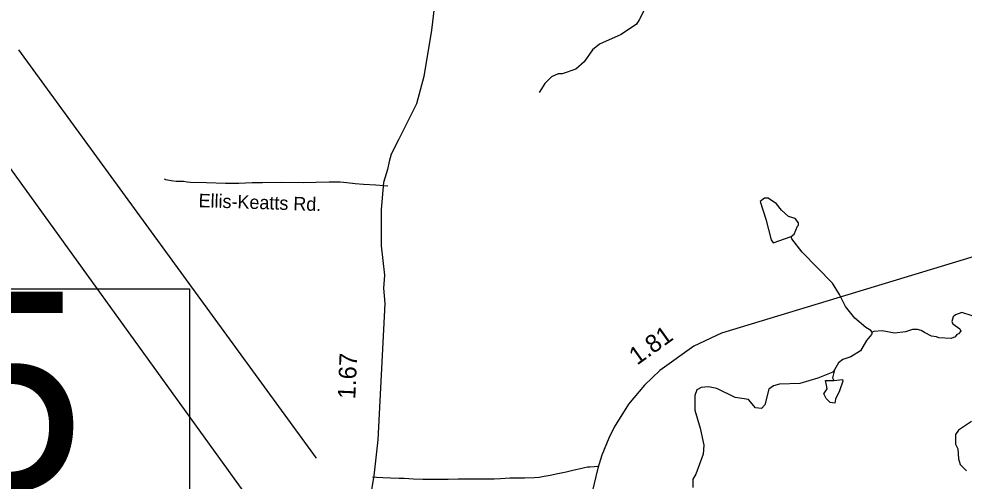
# Model space of a CAD drawing. Extents: x 1950930 to 2061844, y 904556 to 1017002.
# Drawn here: x 2049531 to 2056217, y 926152 to 929421 of the extents above; entities that cross this region are included whole.
import ezdxf

# ---------------------------------------------------------------- set-up
doc = ezdxf.new("R2010")
doc.units = 0
for name, color, linetype in [('Exist Hydrographic Creek Single Shore', 7, 'Continuous'), ('Exist Hydrographic Misc Water Feature', 7, 'Continuous'), ('Exist Road Non-System Type 51', 7, 'Continuous'), ('Exist Road Non-System Type 51 Label', 7, 'Continuous'), ('Exist Road Primary US Structure Standard Bridge CELL', 7, 'Continuous'), ('Exist Road Secondary Structure Culvert Number Label', 7, 'Continuous'), ('Exist Road Secondary Structure Pipe Number Label', 7, 'Continuous'), ('Exist Road Secondary Type 51 Attributed', 7, 'Continuous'), ('Exist Utilities Electrical Transmission Line', 7, 'Continuous')]:
    doc.layers.add(name, color=color, linetype=linetype)

msp = doc.modelspace()

# ---------------------------------------------------------------- linework, layer by layer
at = {"layer": 'Exist Hydrographic Creek Single Shore'}
for points in [[(2056273.3, 927321.1), (2056201.3, 927344.9), (2056157.3, 927328.8), (2056139.2, 927312.7), (2056129.4, 927280.8), (2056137.6, 927264.8), (2056187.4, 927228.7), (2056193.6, 927212.8), (2056177.4, 927192.8), (2056165.5, 927188.8), (2056153.7, 927172.6), (2056125.6, 927160.7), (2056037.7, 927164.5), (2056021.5, 927172.4), (2055985.5, 927176.4), (2055937.4, 927202.4), (2055913.4, 927216.3), (2055887.7, 927224.4), (2055851.6, 927224.2), (2055801.7, 927208.1), (2055725.7, 927197.9), (2055637.4, 927213.8), (2055577.6, 927209.8), (2055565.7, 927205.8)], [(2055565.7, 927205.8), (2055561.5, 927189.8), (2055527.7, 927145.6), (2055483.9, 927073.6), (2055415.8, 927031.4), (2055359.9, 927011.2), (2055327.9, 926987.3), (2055300, 926939.3)], [(2055300, 926939.3), (2055288.2, 926923.1), (2055182.3, 926879), (2055056.1, 926842.6), (2054912.3, 926838.4), (2054868.4, 926826.5), (2054836.4, 926802.2), (2054808.5, 926690.2), (2054784.7, 926666.1), (2054740.5, 926670.3), (2054692.5, 926728.1), (2054596.6, 926741.9), (2054468.4, 926807.5), (2054408.2, 926817.6), (2054356.3, 926813.4), (2054326.4, 926797.3), (2054312.5, 926757.3), (2054312.6, 926653.2), (2054351, 926525.4), (2054375.1, 926405.5), (2054371.1, 926341.6), (2054319.6, 926201.2), (2054297.6, 926165.3), (2054297.6, 926105.2)], [(2056268.6, 926573), (2056176.8, 926512.9), (2056156.8, 926480.8), (2056157, 926412.9), (2056173.1, 926380.7), (2056177.2, 926308.8), (2056189.5, 926268.8), (2056233.5, 926224.9)]]:
    msp.add_lwpolyline(points, dxfattribs=at)
at = {"layer": 'Exist Hydrographic Misc Water Feature'}
for points in [[(2053973.3, 929520.7), (2053919.6, 929414.5), (2053899.6, 929384.4), (2053791.8, 929312.2), (2053637.8, 929242.2), (2053588, 929201.9), (2053530.2, 929117.7), (2053470, 929065.8), (2053374.2, 929033.7), (2053346.3, 929033.6), (2053298.3, 929011.3), (2053250.4, 928965.4), (2053210.3, 928901.2)], [(2054926, 928068.3), (2054889.9, 928114.3), (2054830, 928154.3), (2054805.7, 928154.1), (2054774, 928130.2), (2054814.1, 928004.3)], [(2054994.3, 927882.5), (2055014.4, 927898.8), (2055038.2, 927954.7), (2055046.2, 927962.8), (2055046.2, 927978.5), (2055021.9, 928010.5), (2054973.9, 928022.7), (2054926, 928068.3)], [(2054814.1, 928004.3), (2054852.4, 927858.2), (2054866.4, 927838.2), (2054994.3, 927882.5)], [(2055565.7, 927205.8), (2055557.4, 927217.8), (2055521.4, 927237.6), (2055445.4, 927303.5), (2055377.2, 927387.2), (2055336.9, 927471.1), (2055285.1, 927551.3), (2055072.4, 927770.6), (2054998.3, 927866.6), (2054994.3, 927882.5)], [(2055300, 926939.3), (2055286.4, 926883.1), (2055296.1, 926863.2)], [(2055296.1, 926863.2), (2055356.3, 926871.2), (2055360.4, 926859.3), (2055336.3, 926791.2)], [(2055242.6, 926735), (2055224.3, 926768.9), (2055248.3, 926803.2), (2055244.3, 926831.2), (2055236.4, 926863.2), (2055296.1, 926863.2)], [(2055336.3, 926791.2), (2055308.5, 926731.1), (2055302.6, 926703.3), (2055270.6, 926707.2), (2055242.6, 926735)]]:
    msp.add_lwpolyline(points, dxfattribs=at)
at = {"layer": 'Exist Road Non-System Type 51'}
for points in [[(2052141.1, 928238.1), (2052109.2, 928240.8), (2052056.8, 928244.6), (2051969.1, 928249.6), (2051910.4, 928255.8), (2051850, 928262.4), (2051803.8, 928266.1), (2051725.6, 928266.1), (2051631.8, 928263), (2051544.9, 928262.4), (2051387.6, 928264.6), (2051253.8, 928262.7), (2051181.9, 928262.1), (2051086.5, 928258), (2050992.8, 928257.4), (2050858.9, 928261.1), (2050745.4, 928263.9), (2050722.2, 928265.8), (2050696, 928270.2), (2050642.9, 928272.1), (2050607.9, 928275.2), (2050569.1, 928283.3), (2050561.6, 928288.3)], [(2052032.1, 926182.5), (2052032.2, 926182.5), (2052060.1, 926180), (2052105, 926176.8), (2052159.8, 926174.6), (2052220.8, 926172.6), (2052255.4, 926171.3), (2052323.2, 926168.3), (2052388.8, 926166.3), (2052435.8, 926165.8), (2052523.1, 926165.1), (2052567.8, 926166.1), (2052638.9, 926166.6), (2052725.6, 926167.3), (2052791.8, 926167.6), (2052844.2, 926167.3), (2052893.9, 926166.6), (2052937.1, 926169.8), (2053004.1, 926174.3), (2053056.5, 926173.7), (2053108.6, 926173.7), (2053178.2, 926176.4), (2053210.9, 926180.3), (2053246, 926185.8), (2053288, 926193.2), (2053342.8, 926204.8), (2053402.8, 926217.7), (2053459.1, 926231.7), (2053502.6, 926240.6), (2053533, 926247.6), (2053554, 926251.9), (2053569.5, 926253.1), (2053600.6, 926254.6), (2053626, 926256.6)]]:
    msp.add_lwpolyline(points, dxfattribs=at)
at = {"layer": 'Exist Road Secondary Structure Culvert Number Label'}
msp.add_lwpolyline([(2045607.4, 927512.9), (2050738.8, 927512.9), (2050738.8, 926053), (2045607.4, 926053)], close=True, dxfattribs=at)
at = {"layer": 'Exist Road Secondary Structure Pipe Number Label'}
msp.add_line((2051636.8, 926312.9), (2049531.4, 929203.1), dxfattribs=at)
at = {"layer": 'Exist Road Secondary Type 51 Attributed'}
for points in [[(2052520.4, 929935.9), (2052449.5, 929341.6), (2052396.1, 929013.4), (2052344.5, 928821.2), (2052216.9, 928565), (2052165.1, 928465.1), (2052149.2, 928413), (2052139.4, 928355), (2052109.5, 928264.8), (2052093.9, 928072.9), (2052094.4, 927816.8), (2052116.7, 927608.9), (2052110.8, 927516.8), (2052119.2, 927408.8), (2052068.8, 926444.2), (2052040.9, 926188), (2052003.7, 925967.5), (2051983.2, 925885.4), (2051732.5, 925332.8), (2051601.6, 925065.8), (2051517.8, 924933.7), (2051272.5, 924591.3), (2050806.2, 923515.1), (2050507.6, 922943)], [(2058724.7, 928096.3), (2057925.5, 928121.7), (2057737.9, 928125), (2057659, 928123), (2057558.7, 928111.6), (2057451, 928089.6), (2057343.7, 928060.1), (2054501.6, 927197.1), (2054306.1, 927106.8), (2054065.4, 926935.2), (2053955.6, 926831.3), (2053844.2, 926695.8), (2053742, 926533.2), (2053703, 926455.4), (2053655.1, 926335.6), (2053625.7, 926244.1), (2053586.3, 926074.7), (2053569.6, 925939.1), (2053555.5, 925807.4)]]:
    msp.add_lwpolyline(points, dxfattribs=at)
at = {"layer": 'Exist Utilities Electrical Transmission Line'}
msp.add_line((2047729.7, 930773.1), (2054738.6, 921062.7), dxfattribs=at)

# ---------------------------------------------------------------- texts
at = {"layer": 'Exist Road Non-System Type 51 Label'}
msp.add_text('Ellis-Keatts Rd.', height=95, rotation=358.16494, dxfattribs=at).set_placement((2050800.5, 928089.8))
at = {"layer": 'Exist Road Primary US Structure Standard Bridge CELL'}
for s, rotation, p in [('1.81', 35.49322, (2053904, 926968.4)), ('1.67', 87.41499, (2051910.1, 926729.8))]:
    msp.add_text(s, height=125, rotation=rotation, dxfattribs=at).set_placement(p)
at = {"layer": 'Exist Road Secondary Structure Culvert Number Label'}
msp.add_text('C215', height=1400, dxfattribs=at).set_placement((2045518.7, 926092))

doc.saveas('drawing.dxf')
